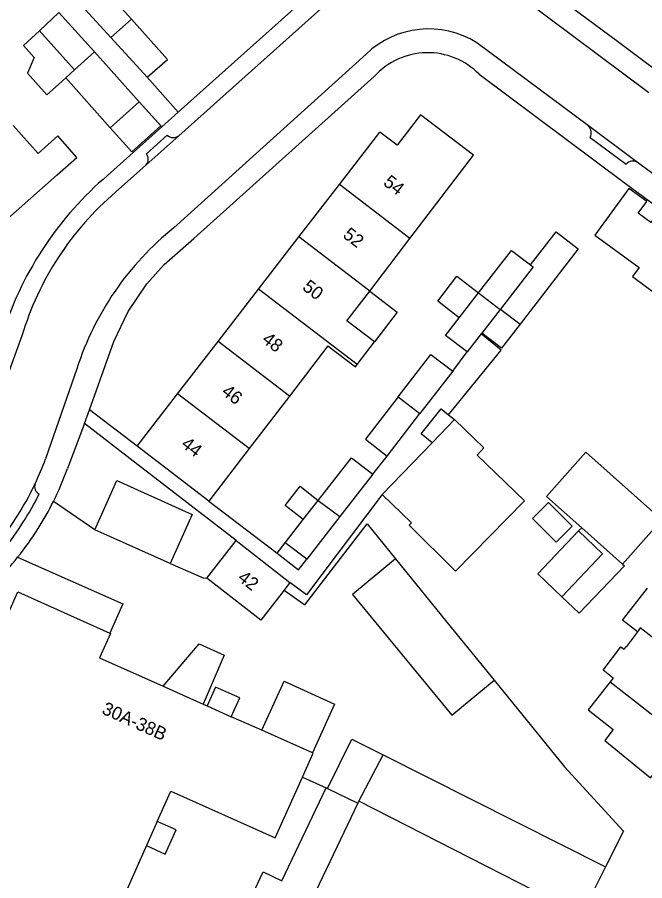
# Model space of a CAD drawing. Extents: x 194485 to 197793, y 468269 to 470822.
# Drawn here: x 195856.1 to 195913.7, y 470051 to 470130.2 of the extents above; entities that cross this region are included whole.
import ezdxf

# ---------------------------------------------------------------- set-up
doc = ezdxf.new("R2010")
doc.units = 0
for name, color, linetype in [('BGT grensvlak gebouwinstallatie plus 1', 7, 'Continuous'), ('BGT grensvlak onbegroeid terreindeel', 7, 'Continuous'), ('BGT grensvlak overig bouwwerk uitbreiding populatie', 7, 'Continuous'), ('BGT grensvlak pand op maaiveld', 7, 'Continuous'), ('BGT grensvlak pand op maaiveld LR', 7, 'Continuous'), ('BGT grensvlak wegdeel', 7, 'Continuous'), ('BGT tekst huisnummerreeks', 7, 'Continuous')]:
    doc.layers.add(name, color=color, linetype=linetype)

msp = doc.modelspace()

# ---------------------------------------------------------------- linework, layer by layer
at = {"layer": 'BGT grensvlak gebouwinstallatie plus 1'}
for p, q in [((195858.114, 470128.959), (195856.655, 470127.628)), ((195856.655, 470127.628), (195857.64, 470126.534)), ((195857.64, 470126.534), (195857.011, 470125.1)), ((195859.865, 470124.06), (195860.532, 470124.645)), ((195900.45, 470103.442), (195902.249, 470102.057)), ((195880.667, 470085.417), (195882.043, 470087.185)), ((195882.043, 470087.185), (195883.713, 470085.885)), ((195882.336, 470084.117), (195880.667, 470085.417)), ((195907.625, 470083.076), (195907.911, 470083.376)), ((195879.935, 470081.033), (195880.67, 470081.977)), ((195911.828, 470079.879), (195907.666, 470075.526)), ((195911.666, 470080.034), (195911.828, 470079.879)), ((195911.659, 470074.879), (195913.939, 470077.829)), ((195907.666, 470075.526), (195906.079, 470077.044)), ((195913.026, 470073.822), (195911.659, 470074.879))]:
    msp.add_line(p, q, dxfattribs=at)
for points in [[(195857.011, 470125.1), (195858.805, 470123.106), (195859.865, 470124.06)], [(195864.6, 470120.061), (195866.59, 470117.854), (195869.261, 470120.263), (195867.271, 470122.47)], [(195903.216, 470107.493), (195905.566, 470110.529), (195907.592, 470108.962), (195902.249, 470102.057)], [(195896.662, 470102.638), (195894.684, 470104.167), (195896.45, 470106.451), (195898.428, 470104.921)], [(195888.44, 470105.091), (195890.958, 470103.164), (195888.872, 470100.439)], [(195902.249, 470102.057), (195900.53, 470099.835), (195898.734, 470101.225)], [(195879.935, 470081.033), (195881.914, 470079.52), (195882.674, 470080.498)], [(195875.733, 470066.034), (195876.509, 470067.762), (195874.281, 470068.755), (195873.506, 470067.028)], [(195867.947, 470054.2), (195869.669, 470053.421), (195870.668, 470055.638), (195868.939, 470056.42)]]:
    msp.add_lwpolyline(points, dxfattribs=at)
at = {"layer": 'BGT grensvlak onbegroeid terreindeel'}
for p, q in [((195863.212, 470083.194), (195859.395, 470085.781)), ((195882.254, 470060.47), (195884.427, 470059.497)), ((195887.341, 470058.11), (195887.43, 470058.28))]:
    msp.add_line(p, q, dxfattribs=at)
for points in [[(195880.578, 470077.647), (195882.484, 470076.289), (195888.221, 470083.731), (195890.823, 470080.512)], [(195856.114, 470080.669), (195865.766, 470076.382), (195864.572, 470073.699)], [(195870.11, 470080.094), (195873.144, 470078.787), (195873.489, 470078.739)], [(195869.47, 470068.831), (195872.794, 470072.727), (195875.084, 470071.668), (195873.153, 470067.186)], [(195899.868, 470069.371), (195906.339, 470061.444), (195911.758, 470055.521), (195910.099, 470052.25)], [(195884.566, 470059.431), (195886.812, 470063.978), (195889.663, 470062.542)]]:
    msp.add_lwpolyline(points, dxfattribs=at)
at = {"layer": 'BGT grensvlak overig bouwwerk uitbreiding populatie'}
msp.add_line((195895.684, 470093.747), (195896.237, 470093.304), dxfattribs=at)
msp.add_lwpolyline([(195894.173, 470091.167), (195893.163, 470091.976), (195895.012, 470094.285), (195895.684, 470093.747)], dxfattribs=at)
at = {"layer": 'BGT grensvlak pand op maaiveld'}
for p, q in [((195864.666, 470128.36), (195861.32, 470132.015)), ((195858.114, 470128.959), (195859.908, 470130.658)), ((195859.908, 470130.658), (195863.169, 470127.032)), ((195861.333, 470125.381), (195858.114, 470128.959)), ((195864.666, 470128.36), (195868.012, 470124.705)), ((195863.169, 470127.032), (195867.271, 470122.47)), ((195860.532, 470124.645), (195861.333, 470125.381)), ((195864.6, 470120.061), (195860.532, 470124.645)), ((195867.271, 470122.47), (195864.6, 470120.061)), ((195855.7, 470120.275), (195857.985, 470117.706)), ((195885.652, 470114.862), (195889.369, 470119.672)), ((195881.94, 470110.059), (195885.652, 470114.862)), ((195878.229, 470105.255), (195881.94, 470110.059)), ((195888.44, 470105.091), (195892.129, 470109.911)), ((195874.517, 470100.453), (195878.229, 470105.255)), ((195886.354, 470102.366), (195888.44, 470105.091)), ((195896.662, 470102.638), (195898.428, 470104.921)), ((195900.426, 470103.411), (195898.734, 470101.225)), ((195900.45, 470103.442), (195900.426, 470103.411)), ((195888.872, 470100.439), (195886.354, 470102.366)), ((195898.685, 470101.161), (195897.402, 470099.503)), ((195898.734, 470101.225), (195898.685, 470101.161)), ((195870.806, 470095.649), (195874.517, 470100.453)), ((195884.597, 470100.072), (195881.061, 470095.452)), ((195887.278, 470098.339), (195888.872, 470100.439)), ((195896.065, 470097.752), (195893.055, 470093.851)), ((195867.094, 470090.846), (195870.806, 470095.649)), ((195881.061, 470095.452), (195877.371, 470090.631)), ((195890.044, 470089.95), (195893.055, 470093.851)), ((195894.903, 470091.923), (195896.237, 470093.304)), ((195894.173, 470091.167), (195889.594, 470086.426)), ((195894.903, 470091.923), (195894.173, 470091.167)), ((195873.682, 470085.811), (195867.094, 470090.846)), ((195877.371, 470090.631), (195873.682, 470085.811)), ((195888.733, 470088.3), (195885.704, 470084.399)), ((195889.594, 470086.426), (195892.288, 470083.823)), ((195882.336, 470084.117), (195883.713, 470085.885)), ((195880.67, 470081.977), (195882.336, 470084.117)), ((195885.704, 470084.399), (195882.674, 470080.498)), ((195907.911, 470083.376), (195911.666, 470080.034)), ((195873.489, 470078.739), (195876.163, 470082.203)), ((195876.163, 470082.203), (195881.121, 470078.354)), ((195882.674, 470080.498), (195880.67, 470081.977)), ((195881.121, 470078.354), (195880.578, 470077.647)), ((195913.026, 470073.822), (195912.923, 470073.682)), ((195912.923, 470073.682), (195912.011, 470072.486)), ((195910.79, 470069.565), (195910.518, 470069.22)), ((195869.47, 470068.831), (195873.153, 470067.186)), ((195873.153, 470067.186), (195873.506, 470067.028)), ((195873.506, 470067.028), (195875.733, 470066.034)), ((195878.535, 470064.782), (195875.733, 470066.034)), ((195883.184, 470062.705), (195878.535, 470064.782)), ((195884.427, 470059.497), (195884.566, 470059.431)), ((195884.566, 470059.431), (195887.341, 470058.11)), ((195868.939, 470056.42), (195867.947, 470054.2)), ((195867.947, 470054.2), (195865.887, 470049.589)), ((195875.977, 470046.113), (195878.647, 470051.796))]:
    msp.add_line(p, q, dxfattribs=at)
for points in [[(195861.32, 470132.015), (195863.253, 470133.713), (195866.567, 470130.027)], [(195868.012, 470124.705), (195869.882, 470126.34), (195866.567, 470130.027)], [(195892.129, 470109.911), (195897.979, 470117.555), (195893.098, 470121.255), (195890.962, 470118.464), (195889.369, 470119.672)], [(195859.733, 470115.741), (195861.549, 470117.356), (195859.801, 470119.321), (195857.985, 470117.706)], [(195859.733, 470115.741), (195853.532, 470110.294), (195849.557, 470114.774)], [(195913.091, 470112.234), (195913.874, 470113.3), (195912.247, 470114.494), (195909.12, 470110.233), (195913.173, 470107.259), (195912.563, 470106.427), (195914.841, 470104.755), (195918.324, 470109.501), (195915.992, 470111.212), (195915.741, 470110.87), (195914.527, 470111.761), (195914.25, 470111.383), (195913.091, 470112.234)], [(195898.428, 470104.921), (195901.445, 470108.822), (195903.216, 470107.493)], [(195903.216, 470107.493), (195903.449, 470107.318), (195900.45, 470103.442)], [(195897.402, 470099.503), (195895.411, 470101.02), (195896.662, 470102.638)], [(195884.597, 470100.072), (195887.125, 470098.137), (195887.278, 470098.339)], [(195891.064, 470095.374), (195894.062, 470099.256), (195896.065, 470097.752)], [(195891.064, 470095.374), (195888.066, 470091.492), (195890.044, 470089.95)], [(195898.299, 470090.046), (195898.932, 470090.702), (195896.237, 470093.304)], [(195883.713, 470085.885), (195886.755, 470089.792), (195888.733, 470088.3)], [(195898.299, 470090.046), (195902.647, 470085.83), (195896.324, 470079.4), (195892.077, 470083.604), (195892.288, 470083.823)], [(195911.666, 470080.034), (195915.275, 470084.088), (195908.29, 470090.306), (195904.681, 470086.252), (195907.911, 470083.376)], [(195905.558, 470082.046), (195903.375, 470084.215), (195904.843, 470085.693), (195907.026, 470083.523), (195905.558, 470082.046)], [(195906.079, 470077.044), (195903.873, 470079.153), (195907.625, 470083.076)], [(195907.625, 470083.076), (195909.83, 470080.967), (195906.079, 470077.044)], [(195880.578, 470077.647), (195878.448, 470074.877), (195873.489, 470078.739)], [(195855.292, 470075.632), (195856.123, 470077.49), (195864.572, 470073.699)], [(195916.315, 470071.829), (195913.283, 470074.173), (195913.026, 470073.822)], [(195864.572, 470073.699), (195864.645, 470073.666), (195863.643, 470071.434), (195869.47, 470068.831)], [(195910.79, 470069.565), (195909.865, 470070.308), (195911.486, 470072.448), (195911.794, 470072.215), (195912.011, 470072.486)], [(195910.518, 470069.22), (195908.503, 470066.661), (195910.793, 470064.848), (195910.02, 470063.855), (195914.217, 470060.418), (195914.61, 470060.914), (195917.523, 470058.631), (195918.448, 470059.815)], [(195882.254, 470060.47), (195883.243, 470062.679), (195883.184, 470062.705)], [(195868.939, 470056.42), (195870.186, 470059.212), (195879.768, 470054.92), (195882.254, 470060.47)], [(195878.647, 470051.796), (195880.378, 470050.98), (195884.427, 470059.497)], [(195887.341, 470058.11), (195880.595, 470043.936), (195878.433, 470044.955)]]:
    msp.add_lwpolyline(points, dxfattribs=at)
at = {"layer": 'BGT grensvlak pand op maaiveld LR'}
for p, q in [((195866.567, 470130.027), (195864.666, 470128.36)), ((195861.333, 470125.381), (195863.169, 470127.032)), ((195892.129, 470109.911), (195885.652, 470114.862)), ((195888.44, 470105.091), (195881.94, 470110.059)), ((195887.278, 470098.339), (195878.229, 470105.255)), ((195898.428, 470104.921), (195900.426, 470103.411)), ((195881.061, 470095.452), (195874.517, 470100.453)), ((195877.371, 470090.631), (195870.806, 470095.649)), ((195891.064, 470095.374), (195893.055, 470093.851)), ((195883.713, 470085.885), (195885.704, 470084.399)), ((195910.518, 470069.22), (195920.406, 470061.501))]:
    msp.add_line(p, q, dxfattribs=at)
at = {"layer": 'BGT grensvlak wegdeel'}
for p, q in [((195892.649, 470138.788), (195870.911, 470119.35)), ((195888.209, 470137.037), (195870.866, 470121.516)), ((195914.061, 470123.272), (195896.886, 470136.12)), ((195908.526, 470120.246), (195898.272, 470127.872)), ((195888.111, 470126.836), (195870.465, 470110.901)), ((195868.012, 470124.705), (195870.866, 470121.516)), ((195898.502, 470124.981), (195911.815, 470115.058)), ((195867.271, 470122.47), (195869.344, 470120.153)), ((195870.866, 470121.516), (195869.344, 470120.153)), ((195869.344, 470120.153), (195864.365, 470115.697)), ((195913.031, 470116.896), (195908.526, 470120.246)), ((195870.911, 470119.35), (195867.877, 470116.637)), ((195869.852, 470119.41), (195867.937, 470117.696)), ((195908.68, 470119.196), (195911.982, 470116.741)), ((195867.877, 470116.637), (195865.107, 470114.16)), ((195915.776, 470114.854), (195913.031, 470116.896)), ((195911.815, 470115.058), (195944.208, 470091.017)), ((195856.507, 470100.967), (195852.879, 470091.089)), ((195896.065, 470097.752), (195897.402, 470099.503)), ((195861.547, 470097.961), (195858.68, 470089.682)), ((195862.237, 470092.925), (195862.698, 470094.206)), ((195867.094, 470090.846), (195862.698, 470094.206)), ((195862.237, 470092.925), (195860.689, 470088.797)), ((195867.113, 470089.171), (195862.237, 470092.925)), ((195888.733, 470088.3), (195890.044, 470089.95)), ((195876.163, 470082.203), (195867.113, 470089.171)), ((195889.594, 470086.426), (195882.638, 470077.209)), ((195873.682, 470085.811), (195879.935, 470081.033)), ((195870.11, 470080.094), (195863.212, 470083.194)), ((195882.638, 470077.209), (195881.121, 470078.354)), ((195887.43, 470058.28), (195889.663, 470062.542)), ((195889.663, 470062.542), (195910.099, 470052.25))]:
    msp.add_line(p, q, dxfattribs=at)
for points in [[(195893.961, 470140.772), (195911.186, 470128.02), (195917.914, 470122.968)], [(195862.698, 470094.206), (195864.944, 470100.449), (195866.254, 470103.215), (195867.974, 470105.746), (195869.577, 470107.525), (195872.281, 470109.904), (195888.863, 470124.79)], [(195895.684, 470093.747), (195900.512, 470099.671), (195898.685, 470101.161)], [(195863.212, 470083.194), (195865.236, 470087.699), (195872.134, 470084.599), (195870.11, 470080.094)], [(195890.823, 470080.512), (195886.848, 470077.236), (195895.975, 470066.162), (195899.868, 470069.371)], [(195890.823, 470080.512), (195895.912, 470074.215), (195899.868, 470069.371)], [(195878.535, 470064.782), (195880.582, 470069.29), (195885.208, 470067.19), (195883.184, 470062.705)], [(195910.099, 470052.25), (195907.876, 470047.863), (195887.43, 470058.28)]]:
    msp.add_lwpolyline(points, dxfattribs=at)
for centre, radius, start, end in [((195893.854, 470120.856), 8.291, 57.80243, 133.84091), ((195893.773, 470120.337), 6.628, 44.477, 137.79337), ((195907.903, 470119.618), 0.884, 331.46458, 45.2232), ((195870.414, 470119.95), 0.78, 223.88869, 309.6258), ((195867.321, 470117.2), 0.791, 314.63838, 38.87611), ((195912.604, 470116.16), 0.851, 59.85694, 136.95345), ((195884.838, 470091.658), 31.576, 130.41878, 161.7576), ((195883.089, 470093.039), 27.739, 130.40998, 163.39251), ((195887.517, 470089.606), 27.281, 128.68599, 162.16627), ((195831.639, 470099.782), 28.866, 334.61282, 339.51969), ((195834.034, 470098.448), 28.348, 333.46007, 340.0969), ((195831.634, 470099.785), 28.871, 320.21988, 334.61049), ((195858.455, 470087.147), 0.782, 160.63051, 242.0334), ((195831.674, 470099.764), 29.577, 321.6279, 333.26112), ((195834.031, 470098.448), 28.351, 327.72994, 333.46209), ((195834.154, 470098.367), 28.204, 321.13484, 327.73648), ((195834.08, 470098.419), 28.295, 308.86729, 321.1461)]:
    msp.add_arc(centre, radius, start, end, dxfattribs=at)

# ---------------------------------------------------------------- texts
at = {"layer": 'BGT tekst huisnummerreeks'}
for s, rotation, p in [('54', 322.3, (195889.604, 470114.891)), ('52', 322.3, (195885.892, 470110.082)), ('50', 322.3, (195882.177, 470105.283)), ('48', 322.3, (195878.463, 470100.481)), ('46', 322.3, (195874.753, 470095.678)), ('44', 322.3, (195871.043, 470090.871)), ('42', 322.3, (195876.237, 470078.61)), ('30A-38B', 335.9, (195863.762, 470066.345))]:
    msp.add_text(s, height=1.2, rotation=rotation, dxfattribs=at).set_placement(p)

doc.saveas('drawing.dxf')
